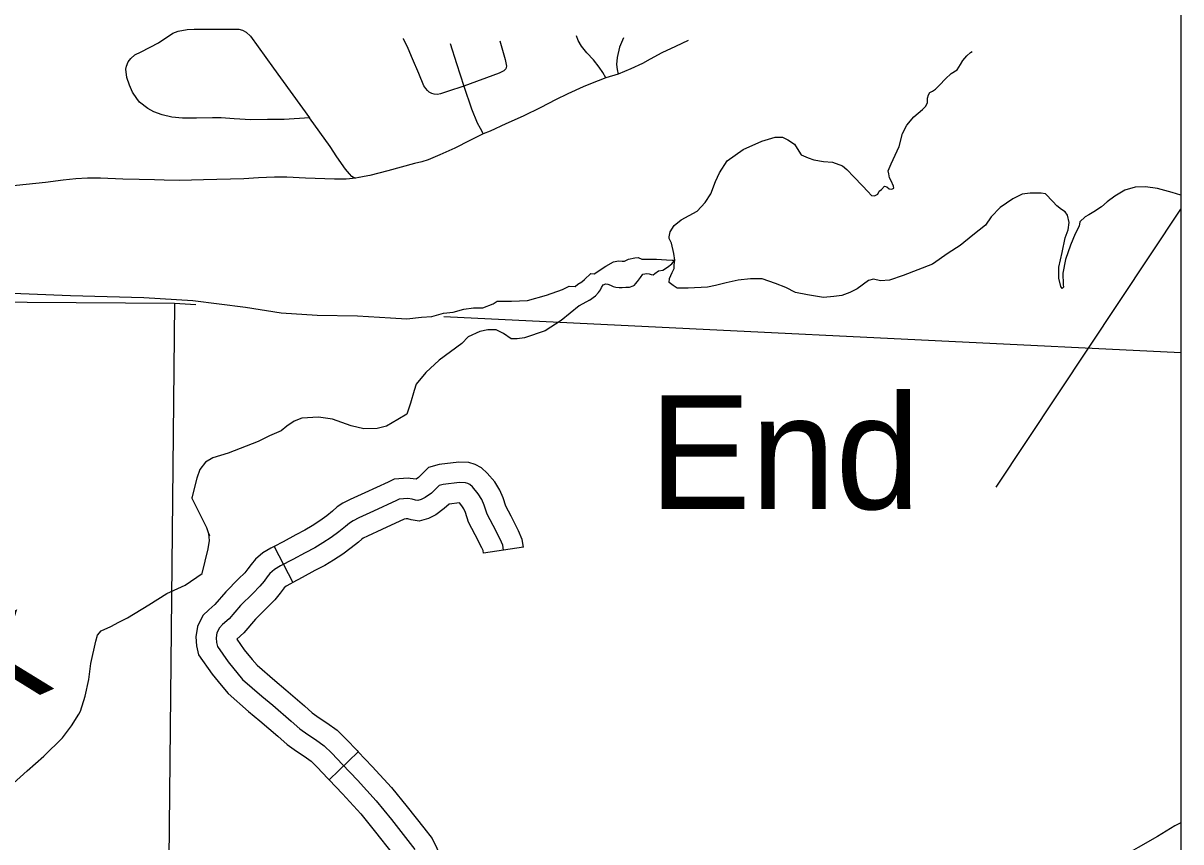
# Model space of a CAD drawing. Extents: x 670147 to 673275, y 705573 to 707613.
# Drawn here: x 672136.1 to 672221.9, y 706496.2 to 706556.9 of the extents above; entities that cross this region are included whole.
import ezdxf

# ---------------------------------------------------------------- set-up
doc = ezdxf.new("R2010")
doc.units = 0
for name, color, linetype in [('31', 7, 'Continuous'), ('32', 7, 'Continuous'), ('35', 7, 'Continuous'), ('41', 7, 'Continuous'), ('45', 7, 'Continuous'), ('5', 7, 'Continuous'), ('9', 7, 'Continuous'), ('R_NoPlot', 7, 'Continuous')]:
    doc.layers.add(name, color=color, linetype=linetype)

msp = doc.modelspace()

# ---------------------------------------------------------------- linework, layer by layer
at = {"layer": '31'}
for points in [[(672157.311, 706549.832), (672155.424, 706549.719), (672154.188, 706549.709), (672152.961, 706549.7), (672151.706, 706549.756), (672150.762, 706549.841), (672150.111, 706549.832), (672148.932, 706549.803), (672147.894, 706549.813), (672147.091, 706549.879), (672146.365, 706550.058), (672145.751, 706550.285), (672145.317, 706550.54), (672144.695, 706551.002), (672144.496, 706551.276), (672144.176, 706551.739), (672143.949, 706552.258), (672143.741, 706552.834), (672143.684, 706553.448), (672143.732, 706553.664), (672143.864, 706553.995), (672144.053, 706554.24), (672144.345, 706554.504), (672144.827, 706554.731), (672146.091, 706555.392), (672147.158, 706556.119), (672147.554, 706556.27), (672148.233, 706556.383), (672148.743, 706556.421), (672149.186, 706556.411), (672150.304, 706556.402), (672152.059, 706556.421), (672152.333, 706556.345), (672152.606, 706556.185), (672152.918, 706555.883), (672154.626, 706553.532), (672157.311, 706549.832)], [(672185.389, 706555.579), (672184.443, 706555.122), (672183.443, 706554.654), (672182.561, 706554.195), (672182.001, 706553.864), (672181.139, 706553.46), (672180.191, 706553.071), (672179.278, 706552.801), (672178.137, 706552.367), (672177.604, 706552.128), (672176.466, 706551.623), (672175.539, 706551.173), (672174.455, 706550.613), (672173.143, 706549.961), (672171.876, 706549.392), (672170.701, 706548.859), (672170.187, 706548.648), (672169.186, 706548.17), (672168.093, 706547.601), (672166.973, 706547.105), (672166.092, 706546.719), (672165.633, 706546.582), (672165.092, 706546.462), (672163.109, 706545.921), (672161.768, 706545.572), (672161.364, 706545.48), (672160.979, 706545.406), (672160.973, 706545.405), (672160.746, 706545.367), (672160.567, 706545.414), (672160.454, 706545.489), (672160.265, 706545.688), (672159.963, 706546.037), (672159.34, 706546.953), (672158.831, 706547.708), (672157.311, 706549.832)], [(672171.373, 706553.156), (672168.742, 706552.175), (672167.526, 706551.779), (672167.015, 706551.62), (672166.789, 706551.578), (672166.546, 706551.595), (672166.371, 706551.653), (672166.178, 706551.737), (672166.053, 706551.863), (672165.935, 706552.005), (672165.776, 706552.223), (672165.417, 706553.127), (672164.948, 706554.223), (672164.63, 706554.969), (672164.281, 706555.702), (672164.274, 706555.715)], [(672167.731, 706555.357), (672168.198, 706553.874), (672168.742, 706552.175), (672169.317, 706550.498), (672169.743, 706549.477), (672169.961, 706549.075), (672170.187, 706548.648)], [(672221.933, 706497.589), (672221.497, 706497.359), (672220.196, 706496.582), (672218.775, 706495.757), (672217.387, 706494.974), (672215.94, 706494.19), (672214.681, 706493.542), (672214.692, 706493.547)]]:
    msp.add_lwpolyline(points, dxfattribs=at)
at = {"layer": '32'}
for points in [[(672180.592, 706555.769), (672180.306, 706555.066), (672180.119, 706554.32), (672180.076, 706553.803), (672180.119, 706553.415), (672180.191, 706553.071)], [(672160.746, 706545.367), (672160.033, 706545.296), (672159.152, 706545.296), (672157.016, 706545.379), (672155.614, 706545.452), (672154.705, 706545.443), (672153.53, 706545.397), (672152.428, 706545.314), (672149.441, 706545.25), (672147.669, 706545.204), (672146.531, 706545.213), (672145.806, 706545.232), (672144.67, 706545.259), (672143.449, 706545.296), (672141.797, 706545.37), (672140.842, 706545.36), (672139.97, 706545.314), (672139.033, 706545.213), (672137.73, 706545.057), (672132.916, 706544.54)]]:
    msp.add_lwpolyline(points, dxfattribs=at)
at = {"layer": '35'}
for points in [[(672160.856, 706535.161), (672163.31, 706535.019), (672164.531, 706534.949), (672165.61, 706535.073), (672166.371, 706535.126), (672167.238, 706535.373), (672167.946, 706535.444), (672168.742, 706535.657), (672169.467, 706535.745), (672170.157, 706535.745), (672170.936, 706536.064), (672171.214, 706536.258), (672172.293, 706536.241), (672173.461, 706536.294), (672174.876, 706536.701), (672176.062, 706537.108), (672176.557, 706537.356), (672176.999, 706537.338), (672177.212, 706537.515), (672177.495, 706537.692), (672177.689, 706537.869), (672178.162, 706538.312), (672178.41, 706538.276), (672179.276, 706538.857), (672179.86, 706539.176), (672180.232, 706539.247), (672180.488, 706539.211), (672180.674, 706539.22), (672180.957, 706539.353), (672181.444, 706539.459), (672181.692, 706539.477), (672181.948, 706539.371), (672182.311, 706539.362), (672182.603, 706539.371), (672183.045, 706539.371), (672183.779, 706539.317), (672184.195, 706539.3), (672184.399, 706539.282)], [(672178.077, 706536.329), (672178.527, 706536.647), (672178.749, 706536.894), (672178.885, 706537.091), (672178.959, 706537.276), (672179.083, 706537.462), (672179.28, 706537.536), (672179.44, 706537.523), (672179.626, 706537.437), (672179.823, 706537.35), (672180.033, 706537.289), (672180.267, 706537.252), (672180.502, 706537.252), (672180.773, 706537.301), (672181.033, 706537.301), (672181.304, 706537.4), (672181.415, 706537.425), (672181.489, 706537.536), (672181.625, 706537.708), (672181.847, 706538.005), (672182.032, 706538.252), (672182.328, 706538.301), (672182.489, 706538.276), (672182.637, 706538.227), (672182.785, 706538.215), (672182.921, 706538.313), (672183.192, 706538.511), (672183.513, 706538.56), (672183.859, 706538.77), (672184.167, 706539.017), (672184.399, 706539.282)], [(672126.904, 706537.518), (672129.641, 706537.342), (672131.096, 706537.077), (672134.034, 706536.891), (672139.575, 706536.668), (672145.004, 706536.519), (672148.648, 706536.296), (672152.558, 706535.798), (672155.212, 706535.391), (672157.866, 706535.214), (672160.856, 706535.161)], [(672178.077, 706536.329), (672177.304, 706535.91), (672175.963, 706534.824), (672174.784, 706534.061), (672173.259, 706533.54), (672172.704, 706533.471), (672172.253, 706533.471), (672171.698, 706533.853), (672171.144, 706534.13), (672170.519, 706534.13), (672169.93, 706533.991), (672169.063, 706533.61), (672168.612, 706533.124), (672166.913, 706531.875), (672165.942, 706530.974), (672165.214, 706530.106), (672165.076, 706529.621), (672164.798, 706528.684), (672164.521, 706527.887), (672163.862, 706527.47), (672163.002, 706526.988), (672162.309, 706526.814), (672161.338, 706526.779), (672160.401, 706527.022), (672159.015, 706527.508), (672157.974, 706527.647), (672156.726, 706527.577), (672156.171, 706527.369), (672155.616, 706526.988), (672155.2, 706526.641), (672154.333, 706526.259), (672153.501, 706525.843), (672152.6, 706525.496), (672151.272, 706524.995), (672150.127, 706524.648), (672149.59, 706524.318), (672149.174, 706523.763), (672148.949, 706523.139), (672148.584, 706521.682)], [(672135.079, 706500.27), (672136.372, 706501.446), (672137.595, 706502.528), (672138.978, 706503.888), (672139.641, 706504.787), (672140.2, 706505.653), (672140.318, 706505.876), (672140.652, 706506.974), (672140.934, 706508.221), (672141.082, 706509.392), (672141.45, 706511.056), (672141.579, 706511.488), (672141.838, 706511.829), (672142.564, 706512.144), (672143.157, 706512.465), (672143.811, 706512.784), (672145.397, 706513.738), (672146.714, 706514.585), (672148.078, 706515.197), (672149.352, 706516.064), (672149.776, 706517.899), (672149.888, 706518.514), (672149.841, 706519.008), (672149.677, 706519.454), (672148.584, 706521.682)], [(672149.845, 706519.009), (672149.89, 706518.867)]]:
    msp.add_lwpolyline(points, dxfattribs=at)
at = {"layer": '41'}
msp.add_lwpolyline([(672208.23, 706522.468), (672221.933, 706543.06)], dxfattribs=at)
at = {"layer": '45'}
for p, q in [((672154.67, 706518.061), (672156.059, 706515.403)), ((672173.171, 706518.013), (672170.204, 706517.569)), ((672158.754, 706500.775), (672160.921, 706502.85))]:
    msp.add_line(p, q, dxfattribs=at)
for points in [[(672171.418, 706555.543), (672171.803, 706554.16), (672171.906, 706553.658), (672171.875, 706553.473), (672171.721, 706553.32), (672171.373, 706553.156)], [(672179.278, 706552.801), (672179.065, 706553.207), (672178.782, 706553.602), (672178.356, 706554.129), (672177.88, 706554.655), (672177.465, 706555.152), (672177.242, 706555.567), (672177.105, 706555.906)], [(672173.171, 706518.013), (672173.087, 706518.576), (672172.813, 706519.235), (672172.256, 706520.316), (672171.875, 706521.056), (672171.664, 706521.676), (672171.416, 706522.251), (672171.039, 706522.852), (672170.488, 706523.506), (672170.071, 706523.907), (672169.589, 706524.147), (672169.119, 706524.289), (672168.382, 706524.316), (672166.931, 706524.151), (672166.129, 706523.919), (672165.686, 706523.475), (672165.379, 706523.188), (672165.206, 706523.061), (672164.77, 706523.105)], [(672171.688, 706517.791), (672171.631, 706518.171), (672171.452, 706518.603), (672170.922, 706519.629), (672170.491, 706520.468), (672170.263, 706521.136), (672170.084, 706521.551), (672169.823, 706521.966), (672169.392, 706522.479), (672169.197, 706522.667), (672169.034, 706522.748), (672168.871, 706522.797), (672168.439, 706522.813), (672167.226, 706522.675), (672166.917, 706522.585), (672166.73, 706522.398), (672166.339, 706522.031), (672165.883, 706521.697), (672165.59, 706521.543), (672165.346, 706521.478), (672165.167, 706521.502), (672164.906, 706521.583), (672164.589, 706521.616), (672163.958, 706521.575), (672163.763, 706521.485), (672162.037, 706520.687), (672160.962, 706520.191), (672160.539, 706519.979), (672160.27, 706519.8), (672159.969, 706519.539), (672159.489, 706519.156), (672158.919, 706518.741), (672158.292, 706518.334), (672157.698, 706517.976), (672156.989, 706517.601), (672156.061, 706517.096), (672155.158, 706516.624), (672154.71, 706516.363), (672154.36, 706516.07), (672154.156, 706515.826), (672153.928, 706515.508), (672153.619, 706515.117), (672153.09, 706514.596), (672152.186, 706513.692), (672151.348, 706512.718)], [(672164.769, 706523.105), (672164.616, 706523.121), (672163.584, 706523.054), (672163.135, 706522.848), (672161.407, 706522.049), (672160.312, 706521.543), (672159.784, 706521.279), (672159.36, 706520.996), (672159.01, 706520.693), (672158.579, 706520.35), (672158.068, 706519.977), (672157.496, 706519.606), (672156.959, 706519.282), (672156.28, 706518.923), (672155.355, 706518.42), (672154.67, 706518.061)], [(672170.204, 706517.569), (672170.175, 706517.767), (672170.09, 706517.971), (672169.589, 706518.942), (672169.107, 706519.879), (672168.862, 706520.595), (672168.752, 706520.851), (672168.608, 706521.081), (672168.423, 706521.301), (672167.661, 706521.215), (672167.299, 706520.875), (672166.681, 706520.422), (672166.141, 706520.137), (672165.442, 706519.951), (672164.839, 706520.033), (672164.603, 706520.107), (672164.464, 706520.121)], [(672164.561, 706520.111), (672164.332, 706520.096), (672162.666, 706519.326), (672161.612, 706518.839), (672161.293, 706518.679), (672161.181, 706518.604), (672160.927, 706518.385), (672160.398, 706517.963), (672159.77, 706517.505), (672159.088, 706517.062), (672158.436, 706516.669), (672157.698, 706516.279), (672156.767, 706515.773), (672156.059, 706515.403)], [(672154.67, 706518.061), (672154.433, 706517.937), (672153.845, 706517.595), (672153.294, 706517.134), (672152.969, 706516.744), (672152.73, 706516.411), (672152.5, 706516.121), (672152.033, 706515.661), (672151.086, 706514.713), (672150.273, 706513.769), (672149.846, 706513.384), (672149.384, 706512.953), (672148.994, 706512.136), (672148.859, 706511.363), (672148.919, 706510.702), (672149.073, 706510.047), (672150.071, 706508.601), (672150.758, 706507.779)], [(672156.059, 706515.403), (672155.883, 706515.31), (672155.575, 706515.131), (672155.426, 706515.007), (672155.343, 706514.907), (672155.127, 706514.605), (672154.738, 706514.114), (672154.147, 706513.531), (672153.287, 706512.671), (672152.422, 706511.667), (672151.915, 706511.211), (672152.462, 706510.418), (672153.06, 706509.702)], [(672151.348, 706512.718), (672150.859, 706512.279), (672150.615, 706512.05), (672150.436, 706511.676), (672150.371, 706511.301), (672150.403, 706510.943), (672150.469, 706510.666), (672151.266, 706509.51), (672152.341, 706508.223), (672153.757, 706506.987), (672154.588, 706506.303), (672155.939, 706505.13), (672156.574, 706504.56), (672157.177, 706504.137), (672157.746, 706503.762), (672158.398, 706503.306), (672158.951, 706502.752), (672159.749, 706501.905), (672160.856, 706500.749), (672162.24, 706499.229), (672163.38, 706497.829), (672164.601, 706496.281), (672165.122, 706495.614)], [(672153.06, 706509.702), (672153.416, 706509.275), (672154.728, 706508.131), (672155.556, 706507.448), (672156.932, 706506.255), (672157.51, 706505.736), (672158.02, 706505.377), (672158.589, 706505.003), (672159.366, 706504.459), (672160.028, 706503.797), (672160.837, 706502.938), (672160.921, 706502.85)], [(672150.758, 706507.779), (672151.266, 706507.171), (672152.787, 706505.843), (672153.619, 706505.157), (672154.947, 706504.005), (672155.639, 706503.384), (672156.333, 706502.896), (672156.904, 706502.521), (672157.43, 706502.152), (672157.875, 706501.707), (672158.661, 706500.872), (672158.754, 706500.775)], [(672160.921, 706502.85), (672161.953, 706501.773), (672163.377, 706500.208), (672164.55, 706498.767), (672165.781, 706497.207), (672166.391, 706496.426), (672166.758, 706495.714), (672166.957, 706495.173), (672167.055, 706494.52), (672166.996, 706493.841), (672166.82, 706493.176), (672166.706, 706492.841)], [(672158.754, 706500.775), (672159.76, 706499.725), (672161.103, 706498.25), (672162.209, 706496.891), (672163.421, 706495.355), (672163.853, 706494.801), (672164.007, 706494.503), (672164.036, 706494.426), (672164.03, 706494.357), (672163.947, 706494.046), (672163.868, 706493.814)]]:
    msp.add_lwpolyline(points, dxfattribs=at)
at = {"layer": '5'}
for points in [[(672147.28, 706536.069), (672121.772, 706536.24)], [(672147.28, 706536.069), (672146.505, 706458.553)], [(672148.872, 706535.991), (672147.28, 706536.069)], [(672221.933, 706532.416), (672167.254, 706535.092)]]:
    msp.add_lwpolyline(points, dxfattribs=at)
at = {"layer": '9'}
for points in [[(672201.031, 706547.712), (672201.299, 706548.687), (672201.604, 706549.299), (672202.12, 706549.911), (672202.77, 706550.446), (672203.018, 706550.694), (672203.152, 706550.981), (672203.152, 706551.287), (672203.209, 706551.535), (672203.305, 706551.707), (672203.515, 706551.822), (672203.725, 706551.975), (672204.031, 706552.262), (672204.47, 706552.739), (672204.891, 706553.122), (672205.349, 706553.389), (672205.598, 706553.791), (672205.751, 706554.096), (672206.056, 706554.441), (672206.324, 706554.689), (672206.449, 706554.748)], [(672211.578, 706544.259), (672210.747, 706544.259), (672210.154, 706544.17), (672209.471, 706543.843), (672208.522, 706543.19), (672207.869, 706542.508), (672207.454, 706541.884), (672206.504, 706541.142), (672205.554, 706540.37), (672204.664, 706539.807), (672203.507, 706539.005), (672201.326, 706538.144), (672200.317, 706537.818), (672199.664, 706537.758), (672199.13, 706537.877), (672198.774, 706537.788), (672197.914, 706537.165), (672197.38, 706536.898), (672196.786, 706536.66), (672196.193, 706536.601), (672195.421, 706536.512), (672194.234, 706536.719), (672193.344, 706536.898), (672192.632, 706537.254), (672191.86, 706537.551), (672190.881, 706537.907), (672190.021, 706537.907), (672189.101, 706537.818), (672188.211, 706537.61), (672187.409, 706537.402), (672186.816, 706537.283), (672185.4, 706537.224), (672184.57, 706537.224), (672184.273, 706537.402), (672183.976, 706537.64), (672184.006, 706537.936), (672184.214, 706538.382), (672184.362, 706538.679), (672184.361, 706538.943), (672184.399, 706539.282), (672184.324, 706539.795), (672184.154, 706540.549), (672183.976, 706540.905), (672183.976, 706541.024), (672184.065, 706541.38), (672184.362, 706541.855), (672184.866, 706542.27), (672186.053, 706542.923), (672186.647, 706543.576), (672187.062, 706544.2), (672187.418, 706545.12), (672187.715, 706545.773), (672188.279, 706546.663), (672189.466, 706547.494), (672190.86, 706548.118), (672191.84, 706548.415), (672192.374, 706548.415), (672192.789, 706548.207), (672193.264, 706547.88), (672193.472, 706547.554), (672193.768, 706547.109), (672194.302, 706546.871), (672194.718, 706546.723), (672195.43, 706546.604), (672196.106, 706546.545), (672196.825, 706546.277), (672197.151, 706546.01), (672197.685, 706545.476), (672198.308, 706544.793), (672198.724, 706544.378), (672198.991, 706544.081), (672199.198, 706544.051), (672199.466, 706544.17), (672199.549, 706544.407), (672199.741, 706544.526), (672199.964, 706544.778), (672200.127, 706544.734), (672200.29, 706544.585), (672200.498, 706544.541), (672200.632, 706544.615), (672200.617, 706544.764), (672200.439, 706545.164), (672200.335, 706545.402), (672200.276, 706545.699), (672200.216, 706545.906), (672200.439, 706546.441), (672201.031, 706547.712)], [(672221.933, 706544.103), (672221.299, 706544.306), (672220.201, 706544.603), (672219.311, 706544.722), (672218.539, 706544.692), (672217.768, 706544.485), (672217.026, 706544.039), (672216.462, 706543.624), (672216.047, 706543.238), (672215.483, 706542.882), (672215.097, 706542.644), (672214.83, 706542.496), (672214.445, 706542.14), (672214.385, 706541.813), (672214.1, 706541.231), (672213.744, 706540.4), (672213.388, 706539.332), (672213.18, 706538.322), (672213.21, 706537.491), (672213.24, 706537.283), (672213.121, 706537.194), (672213.032, 706537.343), (672212.884, 706537.966), (672212.884, 706538.768), (672213.121, 706539.866), (672213.358, 706540.934), (672213.566, 706541.528), (672213.655, 706542.092), (672213.537, 706542.626), (672213.358, 706542.864), (672213.091, 706543.042), (672212.735, 706543.309), (672212.439, 706543.636), (672211.905, 706544.2), (672211.578, 706544.259)]]:
    msp.add_lwpolyline(points, dxfattribs=at)
at = {"layer": 'R_NoPlot'}
msp.add_lwpolyline([(671149.935, 706689.359), (672221.933, 706689.359), (672221.933, 705919.709), (671149.935, 705919.709)], close=True, dxfattribs=at)

# ---------------------------------------------------------------- texts
at = {"layer": '35'}
msp.add_text('Creek', height=8.448, rotation=23.93548, dxfattribs=at).set_placement((672110.814, 706495.304))
at = {"layer": '41'}
msp.add_text('End', height=8.448, dxfattribs=at).set_placement((672182.503, 706520.836))

doc.saveas('drawing.dxf')
